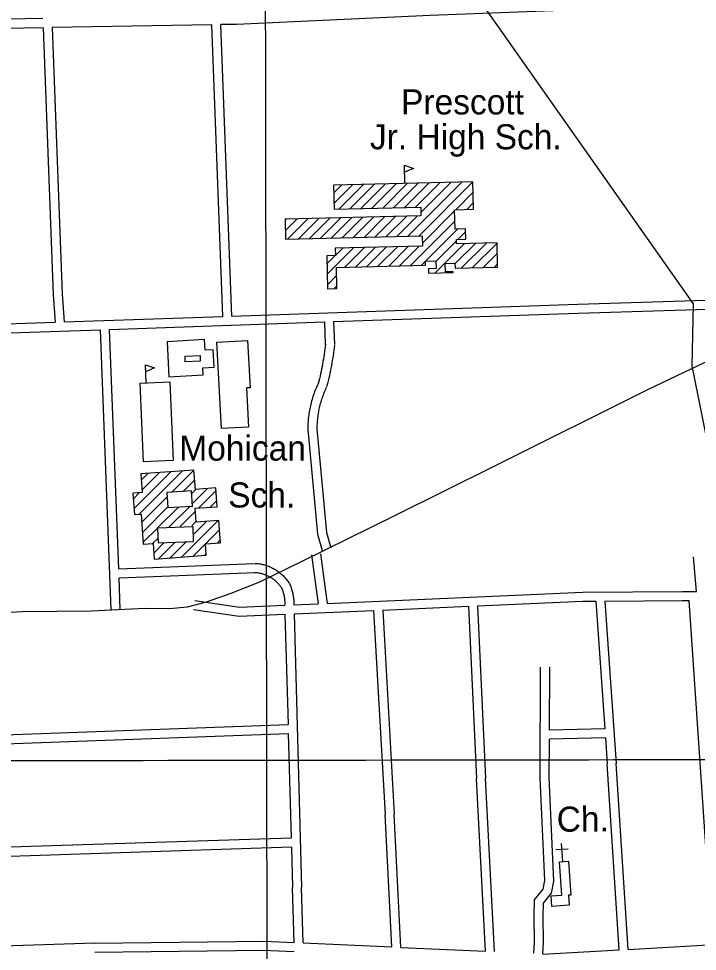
# Model space of a CAD drawing. Extents: x 3313447 to 3351316, y 703786 to 729172.
# Drawn here: x 3337761 to 3340009, y 720684 to 723772 of the extents above; entities that cross this region are included whole.
import ezdxf

# ---------------------------------------------------------------- set-up
doc = ezdxf.new("R2010")
doc.units = 0
for name, color, linetype in [('V-BLDG-IDEN', 7, 'Continuous'), ('V-BLDG-OTLN', 7, 'Continuous'), ('V-GRID-MAJR', 7, 'Continuous'), ('V-ROAD-CNTR', 7, 'Continuous'), ('V-SITE-OTLN', 7, 'Continuous'), ('V-SITE-OTLN-IDEN', 7, 'Continuous'), ('V-TOPO-SHOR', 7, 'Continuous')]:
    doc.layers.add(name, color=color, linetype=linetype)

msp = doc.modelspace()

# ---------------------------------------------------------------- linework, layer by layer
at = {"layer": 'V-BLDG-OTLN'}
for p, q in [((3339040.3880000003, 723226.278), (3339038.924, 723286.26)), ((3339038.924, 723286.26), (3339069.197, 723275.444)), ((3339039.488, 723263.165), (3339038.924, 723286.26)), ((3339069.197, 723275.444), (3339039.488, 723263.165)), ((3339265.8850000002, 723231.781), (3338803.961, 723220.5079999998)), ((3338803.961, 723220.5079999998), (3338805.906, 723140.8279999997)), ((3338804.59, 723194.75), (3338831.008, 723221.1680000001)), ((3338805.432, 723160.237), (3338867.248, 723222.052)), ((3338821.7660000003, 723141.215), (3338903.487, 723222.937)), ((3338858.006, 723142.1), (3338939.727, 723223.821)), ((3338894.2460000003, 723142.984), (3338975.967, 723224.706)), ((3338930.486, 723143.8690000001), (3339012.207, 723225.59)), ((3338966.7260000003, 723144.754), (3339048.447, 723226.475)), ((3339002.966, 723145.638), (3339084.686, 723227.359)), ((3339039.2060000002, 723146.523), (3339120.926, 723228.243)), ((3339049.861, 723051.112), (3339229.645, 723230.897)), ((3339075.4450000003, 723147.407), (3339157.166, 723229.128)), ((3339086.1010000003, 723051.997), (3339265.8850000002, 723231.781)), ((3339093.114, 723129.721), (3339193.406, 723230.012)), ((3339268.098, 723140.6659999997), (3339265.8850000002, 723231.781)), ((3339208.682, 723139.223), (3339266.723, 723197.264)), ((3338805.906, 723140.8279999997), (3339092.6720000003, 723147.828)), ((3339092.6720000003, 723147.828), (3339093.367, 723119.3470000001)), ((3339244.918, 723140.103), (3339267.562, 723162.747)), ((3339093.367, 723119.3470000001), (3338643.6010000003, 723108.372)), ((3338868.663, 723046.691), (3338937.5160000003, 723115.544)), ((3338904.903, 723047.576), (3338973.756, 723116.4280000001)), ((3338941.142, 723048.46), (3339009.995, 723117.313)), ((3338977.382, 723049.344), (3339046.235, 723118.197)), ((3339013.622, 723050.228), (3339082.475, 723119.081)), ((3339098.284, 723028.8250000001), (3339204.943, 723135.483)), ((3339204.8540000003, 723139.13), (3339268.098, 723140.6659999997)), ((3339206.423, 723074.5589999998), (3339204.8540000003, 723139.13)), ((3338643.6010000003, 723108.3719999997), (3338645.239, 723041.2399999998)), ((3338643.694, 723104.5650000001), (3338647.599, 723108.47)), ((3338644.536, 723070.051), (3338683.838, 723109.354)), ((3338651.2260000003, 723041.386), (3338720.078, 723110.238)), ((3338687.466, 723042.27), (3338756.318, 723111.122)), ((3338723.705, 723043.155), (3338792.557, 723112.007)), ((3338759.9450000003, 723044.039), (3338828.7970000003, 723112.8910000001)), ((3338796.184, 723044.9230000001), (3338865.037, 723113.775)), ((3338832.424, 723045.807), (3338901.276, 723114.66)), ((3339059.165, 722954.35), (3339205.781, 723100.9670000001)), ((3339108.93, 722968.76), (3339214.936, 723074.7660000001)), ((3339240.961, 723075.398), (3339206.423, 723074.5589999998)), ((3339215.99, 723040.464), (3339241.197, 723065.672)), ((3339241.794, 723041.0909999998), (3339240.961, 723075.398)), ((3338645.239, 723041.2399999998), (3339097.7120000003, 723052.28)), ((3339097.7120000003, 723052.28), (3339098.5330000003, 723018.634)), ((3339140.5670000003, 722929.687), (3339237.71, 723026.83)), ((3339142.998, 722967.4720000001), (3339211.472, 723035.947)), ((3339206.269, 722960.033), (3339273.947, 723027.711)), ((3339211.365, 723040.3519999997), (3339241.794, 723041.0909999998)), ((3339211.7090000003, 723026.197), (3339211.365, 723040.3519999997)), ((3339345.642, 723029.4559999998), (3339211.7090000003, 723026.197)), ((3339227.187, 722945.596), (3339310.185, 723028.593)), ((3339263.424, 722946.478), (3339345.66, 723028.713)), ((3339347.611, 722948.5260000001), (3339345.642, 723029.4559999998)), ((3338782.705, 722925.378), (3338870.394, 723013.067)), ((3339098.5330000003, 723018.634), (3338809.427, 723011.579)), ((3338809.427, 723011.579), (3338810.0160000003, 722987.422)), ((3338810.001, 722988.029), (3338834.154, 723012.182)), ((3338841.737, 722949.054), (3338906.634, 723013.951)), ((3338877.975, 722949.937), (3338942.873, 723014.835)), ((3338914.213, 722950.819), (3338979.113, 723015.72)), ((3338950.451, 722951.702), (3339015.353, 723016.604)), ((3338986.6890000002, 722952.585), (3339051.593, 723017.4890000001)), ((3339022.927, 722953.468), (3339087.832, 723018.373)), ((3339299.661, 722947.359), (3339346.5, 722994.198)), ((3338810.0160000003, 722987.422), (3338781.21, 722986.7199999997)), ((3338781.21, 722986.7199999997), (3338783.87, 722877.5659999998)), ((3338781.864, 722959.892), (3338809.378, 722987.406)), ((3339095.403, 722955.233), (3339108.719, 722968.549)), ((3339108.714, 722968.7549999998), (3339142.946, 722969.588)), ((3339109.035, 722955.5650000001), (3339108.714, 722968.7549999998)), ((3339142.946, 722969.588), (3339143.569, 722944.005)), ((3339173.735, 722961.3189999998), (3339206.218, 722962.11)), ((3339174.4250000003, 722932.9789999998), (3339173.735, 722961.3189999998)), ((3339206.218, 722962.11), (3339206.632, 722945.096)), ((3338813.41, 722948.3640000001), (3339109.035, 722955.5650000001)), ((3338815.116, 722878.327), (3338813.41, 722948.3640000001)), ((3339143.569, 722944.005), (3339118.364, 722943.3910000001)), ((3339118.364, 722943.3910000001), (3339118.711, 722929.1539999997)), ((3339118.377, 722942.8520000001), (3339118.93, 722943.405)), ((3339118.711, 722929.1539999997), (3339200.333, 722931.1429999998)), ((3339200.273, 722933.608), (3339174.4250000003, 722932.9789999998)), ((3339176.806, 722930.5700000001), (3339179.335, 722933.098)), ((3339200.333, 722931.1429999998), (3339200.273, 722933.608)), ((3339206.632, 722945.096), (3339347.611, 722948.5260000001)), ((3339335.898, 722948.241), (3339347.34, 722959.682)), ((3338783.546, 722890.863), (3338814.0670000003, 722921.385)), ((3338783.87, 722877.5659999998), (3338815.116, 722878.327)), ((3338806.147, 722878.109), (3338814.9080000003, 722886.87)), ((3338183.29, 722565.714), (3338180.794, 722625.662)), ((3338143.163, 722149.573), (3338265.234, 722271.644)), ((3338160.139, 722131.194), (3338303.41, 722274.464)), ((3338166.865, 722243.986), (3338188.882, 722266.002)), ((3338169.298, 722211.063), (3338227.058, 722268.823)), ((3338267.254, 722202.954), (3338341.586, 722277.285)), ((3338304.94, 722205.284), (3338344.018, 722244.362)), ((3338140.73, 722182.495), (3338160.161, 722201.926)), ((3338168.188, 722103.887), (3338253.654, 722189.354)), ((3338332.807, 722197.797), (3338348.272, 722213.261)), ((3338334.867, 722164.501), (3338386.449, 722216.082)), ((3338357.115, 722151.393), (3338414.921, 722209.199)), ((3338258.654, 722088.2880000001), (3338328.572, 722158.207)), ((3338395.291, 722154.214), (3338417.3540000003, 722176.277)), ((3338170.6210000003, 722070.964), (3338255.713, 722156.058)), ((3338220.99, 722085.98), (3338290.887, 722155.877)), ((3338296.3170000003, 722090.596), (3338346.486, 722140.764)), ((3338300.772, 721988.983), (3338422.171, 722110.382)), ((3338333.981, 722092.905), (3338348.919, 722107.841)), ((3338338.801, 722062.3690000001), (3338383.994, 722107.561)), ((3338173.053, 722038.042), (3338220.39, 722085.38)), ((3338379.792, 722032.648), (3338425.994, 722078.851)), ((3338204.36, 722033.993), (3338222.431, 722052.0650000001)), ((3338208.177, 722002.455), (3338241.9420000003, 722036.221)), ((3338224.419, 721983.3420000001), (3338279.606, 722038.529)), ((3338262.596, 721986.1630000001), (3338317.269, 722040.837)), ((3338417.969, 722035.469), (3338428.427, 722045.9280000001)), ((3338338.948, 721991.804), (3338379.612, 722032.469)), ((3338377.1240000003, 721994.625), (3338382.045, 721999.546))]:
    msp.add_line(p, q, dxfattribs=at)
for points in [[(3338258.696, 722585.943), (3338371.915, 722592.2440000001), (3338370.591, 722616.025), (3338407.987, 722618.107), (3338404.788, 722675.572), (3338378.68, 722674.1190000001), (3338376.74, 722708.969), (3338252.234, 722702.039)], [(3338432.233, 722414.606), (3338416.89, 722700.888), (3338519.3910000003, 722706.381), (3338527.7770000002, 722549.898), (3338515.1720000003, 722549.2220000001), (3338522.132, 722419.427)], [(3338312.6890000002, 722635.403), (3338311.977, 722654.186), (3338361.572, 722656.066), (3338362.284, 722637.283)], [(3338180.794, 722625.662), (3338211.2490000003, 722615.3690000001), (3338181.755, 722602.58)], [(3338163.833, 722564.904), (3338261.799, 722568.983), (3338272.65, 722308.377), (3338174.684, 722304.2980000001)], [(3338341.586, 722277.285), (3338165.367, 722264.265), (3338169.92, 722202.647), (3338139.407, 722200.392), (3338144.606, 722130.046), (3338166.137, 722131.637), (3338173.521, 722031.714), (3338205.839, 722034.1020000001), (3338209.67, 721982.252), (3338382.38, 721995.013), (3338379.6, 722032.634), (3338429.139, 722036.295), (3338423.656, 722110.492), (3338349.13, 722104.985), (3338345.7630000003, 722150.554), (3338418.856, 722155.955), (3338414.261, 722218.137), (3338346.327, 722213.117)], [(3338251.807, 722203.357), (3338254.6950000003, 722153.305), (3338336.571, 722158.029), (3338333.683, 722208.081)], [(3338221.006, 722084.966), (3338222.931, 722035.876), (3338340.406, 722040.483), (3338338.481, 722089.572)], [(3339582.7830000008, 720982.2589999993), (3339590.0900000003, 720870.0329999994), (3339582.3260000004, 720869.5269999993), (3339584.482000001, 720836.4389999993), (3339526.624000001, 720832.6689999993), (3339524.3610000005, 720867.4009999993), (3339559.6520000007, 720869.6999999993), (3339552.4480000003, 720980.2829999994)]]:
    msp.add_lwpolyline(points, close=True, dxfattribs=at)
at = {"layer": 'V-GRID-MAJR'}
for points in [[(3338592.622, 715255.138), (3338582.924, 721316.8), (3338573.2260000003, 727378.493), (3338573.221, 727381.546)], [(3317583.083, 721289.311), (3322833.044, 721295.0380000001), (3328083.005, 721301.528), (3333332.965, 721308.783), (3338582.924, 721316.8), (3343832.882, 721325.582), (3349082.838, 721335.127), (3349082.839, 721335.127)]]:
    msp.add_spline(points, degree=3, dxfattribs=at)
at = {"layer": 'V-ROAD-CNTR'}
for points in [[(3340580.9688005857, 723838.4652960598), (3339123.508715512, 723781.7274095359), (3338482.077998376, 723752.832467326), (3338430.9091007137, 723751.9424691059)], [(3337840.5262814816, 723771.6764296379), (3337132.6186973, 723759.3624542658), (3336602.5687574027, 723736.0645008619), (3336585.925790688, 723736.7514994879), (3336535.02989248, 723746.95547908)], [(3337841.669279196, 723741.6924896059), (3337133.53869546, 723729.3745142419), (3336602.608757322, 723706.0365609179), (3336582.3357978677, 723706.873559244), (3336529.131904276, 723717.5415379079)], [(3337841.6682791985, 723741.693489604), (3337875.3552118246, 722857.497258), (3337881.2172001, 722766.8354393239)], [(3338400.9081607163, 723751.42047015), (3337871.6702191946, 723742.2144885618)], [(3337871.6702191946, 723742.2144885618), (3337905.319151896, 722859.03725492), (3337911.213140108, 722767.865437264)], [(3338436.8820887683, 722785.92740114), (3338400.907160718, 723751.4194701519)], [(3338466.865028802, 722786.95739908), (3338430.9081007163, 723751.9424691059)], [(3337468.277025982, 721790.7733914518), (3337772.1244182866, 721808.6523556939), (3338002.5039575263, 721810.800351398), (3338178.7856049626, 721819.742333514), (3338260.5544414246, 721818.9143351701), (3338320.497321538, 721824.875323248), (3338382.937196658, 721841.090290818), (3338464.987032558, 721869.208234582), (3338559.9158427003, 721907.68415763), (3338699.9785625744, 721975.802021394), (3339006.8669487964, 722126.9877190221), (3339336.101290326, 722289.7073935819), (3339845.609271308, 722544.2728844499), (3340181.2895999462, 722703.949565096), (3340326.089310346, 722776.6114197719), (3340436.44208964, 722815.7943414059), (3340534.78689295, 722839.094294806), (3340691.3325798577, 722844.289284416), (3341047.4898675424, 722851.2112705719), (3341538.0418864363, 722871.8332293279), (3341850.0692623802, 722878.463216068), (3342568.3918257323, 722904.205164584)], [(3338466.864028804, 722786.9583990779), (3339613.032736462, 722826.341320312), (3340531.410899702, 722855.429262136)], [(3338803.6393552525, 722768.5124359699), (3339614.022734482, 722796.35738028), (3340113.5647353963, 722812.179348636)], [(3337911.21214011, 722767.865437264), (3338436.8820887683, 722785.9284011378)], [(3336229.814502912, 722728.2685164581), (3336276.071410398, 722712.446548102), (3336332.7322970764, 722713.6285457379), (3337881.2172001, 722766.8354393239)], [(3338062.0518384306, 722743.030486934), (3338773.657415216, 722767.4824380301)], [(3338773.658415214, 722767.4824380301), (3338776.6714091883, 722691.7365895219)], [(3338803.641355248, 722768.5124359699), (3338806.647349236, 722692.928587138)], [(3337664.555633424, 722729.3725142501), (3338032.0698983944, 722742.000488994)], [(3338067.589827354, 721814.2883444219), (3338032.070898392, 722741.999488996)], [(3338092.409777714, 721950.166072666), (3338062.052838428, 722743.030486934)], [(3338776.746409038, 722693.9445851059), (3338775.8474108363, 722685.6326017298), (3338774.879412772, 722677.4026181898), (3338773.832414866, 722669.180634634), (3338772.707417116, 722660.9696510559), (3338771.5044195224, 722652.7686674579), (3338770.224422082, 722644.579683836), (3338768.866424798, 722636.4037001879), (3338767.43042767, 722628.241716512), (3338765.917430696, 722620.091732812), (3338764.327433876, 722611.9567490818), (3338762.66043721, 722603.8387653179), (3338760.9164406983, 722595.7377815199), (3338759.0944443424, 722587.6517976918), (3338757.1974481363, 722579.583813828), (3338755.223452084, 722571.5338299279), (3338753.1654562, 722563.4738460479), (3338752.966456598, 722562.713847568)], [(3338806.5723493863, 722690.720591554), (3338805.659351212, 722682.2686084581), (3338804.6573532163, 722673.7546254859), (3338803.574355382, 722665.250642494), (3338802.4113577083, 722656.755659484), (3338801.166360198, 722648.274676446), (3338799.8423628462, 722639.8056933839), (3338798.438365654, 722631.3477103), (3338796.9523686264, 722622.9037271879), (3338795.387371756, 722614.4757440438), (3338793.743375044, 722606.06276087), (3338792.0183784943, 722597.6647776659), (3338790.2143821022, 722589.2837944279), (3338788.33038587, 722580.919811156), (3338786.3673897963, 722572.575827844), (3338784.32539388, 722564.249844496), (3338782.211398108, 722555.9718610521), (3338781.992398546, 722555.131862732)], [(3338753.979454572, 722565.4598420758), (3338751.7024591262, 722560.7588514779), (3338749.448463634, 722555.9158611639), (3338747.271467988, 722551.035870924), (3338745.17047219, 722546.12288075), (3338743.148476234, 722541.1788906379), (3338741.2024801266, 722536.2019005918), (3338739.33548386, 722531.1969106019), (3338737.5474874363, 722526.163920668), (3338735.8364908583, 722521.099930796), (3338734.2064941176, 722516.01294097), (3338732.6574972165, 722510.901951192), (3338731.186500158, 722505.7649614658), (3338729.7975029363, 722500.604971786), (3338728.4885055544, 722495.4259821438), (3338727.261508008, 722490.225992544), (3338726.1165102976, 722485.007002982), (3338725.0525124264, 722479.7720134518), (3338724.071514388, 722474.5200239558), (3338723.1715161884, 722469.2550344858), (3338722.354517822, 722463.9730450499), (3338721.621519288, 722458.681055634), (3338720.97052059, 722453.380066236), (3338720.402521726, 722448.0670768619), (3338719.918522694, 722442.7450875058), (3338719.518523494, 722437.4190981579), (3338719.20052413, 722432.086108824), (3338718.9655246, 722426.7481194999), (3338718.816524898, 722421.407130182), (3338718.749525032, 722416.0861408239), (3338718.751525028, 722412.5771478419)], [(3338780.979400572, 722552.385868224), (3338778.8044049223, 722547.8928772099), (3338776.7484090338, 722543.4738860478), (3338774.763413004, 722539.025894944), (3338772.848416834, 722534.5449039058), (3338771.002420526, 722530.034912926), (3338769.228424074, 722525.4979219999), (3338767.5254274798, 722520.930931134), (3338765.8934307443, 722516.3399403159), (3338764.334433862, 722511.723949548), (3338762.8484368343, 722507.0829588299), (3338761.433439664, 722502.4199681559), (3338760.0924423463, 722497.734977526), (3338758.82544488, 722493.030986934), (3338757.632447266, 722488.3059963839), (3338756.513449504, 722483.5640058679), (3338755.4684515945, 722478.8050153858), (3338754.498453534, 722474.030024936), (3338753.603455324, 722469.2400345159), (3338752.783456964, 722464.435044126), (3338752.0384584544, 722459.6210537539), (3338751.369459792, 722454.795063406), (3338750.776460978, 722449.9580730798), (3338750.258462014, 722445.1130827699), (3338749.816462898, 722440.261092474), (3338749.45046363, 722435.4011021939), (3338749.16046421, 722430.536111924), (3338748.947464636, 722425.6701216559), (3338748.81046491, 722420.799131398), (3338748.749465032, 722415.9061411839), (3338748.7514650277, 722412.595147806)], [(3338718.8155249, 722411.2001505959), (3338750.949460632, 722064.81884336), (3338766.1944301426, 722011.4119501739)], [(3338748.687465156, 722413.9721450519), (3338780.5634014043, 722070.3688322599), (3338795.042372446, 722019.6459337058)], [(3338730.941500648, 721996.3529802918), (3338752.978456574, 721834.5993037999)], [(3338760.667441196, 722000.4029721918), (3338783.077396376, 721835.9063011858)], [(3340006.72294908, 721875.3292223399), (3339996.2249700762, 721989.91899316)], [(3338092.409777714, 721950.167072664), (3338542.623877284, 721968.3990361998)], [(3338544.143874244, 721968.383036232), (3338547.5148675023, 721968.1780366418), (3338551.0658604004, 721967.871037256), (3338554.6078533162, 721967.477038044), (3338558.1418462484, 721966.993039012), (3338561.6608392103, 721966.4200401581), (3338565.1628322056, 721965.7590414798), (3338568.6478252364, 721965.012042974), (3338572.1148183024, 721964.1760446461), (3338575.559811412, 721963.2530464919), (3338578.977804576, 721962.2450485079), (3338582.369797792, 721961.152050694), (3338585.7347910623, 721959.97405305), (3338589.0687843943, 721958.7110555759), (3338592.369777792, 721957.3650582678), (3338595.63577126, 721955.938061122), (3338598.8657648, 721954.428064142), (3338602.056758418, 721952.838067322), (3338605.2077521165, 721951.1680706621), (3338608.3137459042, 721949.420074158), (3338611.37573978, 721947.5950778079), (3338614.3897337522, 721945.6930816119), (3338617.3577278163, 721943.7170855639), (3338620.273721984, 721941.666089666), (3338623.137716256, 721939.543093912), (3338625.947710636, 721937.3480983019), (3338628.701705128, 721935.0841028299), (3338631.397699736, 721932.7511074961), (3338634.033694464, 721930.352112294), (3338636.6086893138, 721927.8881172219), (3338639.122684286, 721925.3591222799), (3338641.57067939, 721922.7681274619), (3338643.953674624, 721920.1181327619), (3338646.27066999, 721917.406138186), (3338648.517665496, 721914.6381437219), (3338650.6946611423, 721911.8151493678), (3338652.798656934, 721908.9391551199), (3338654.8316528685, 721906.0111609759), (3338656.758649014, 721903.0811668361), (3338657.4186476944, 721902.0371689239)], [(3338093.5567754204, 721920.1891326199), (3338543.837874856, 721938.4230961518)], [(3338097.567767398, 721815.4363421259), (3338093.5567754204, 721920.188132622)], [(3338542.3178778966, 721938.43909612), (3338545.3128719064, 721938.2560964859), (3338548.1158663, 721938.0150969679), (3338550.909860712, 721937.7030975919), (3338553.6958551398, 721937.321098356), (3338556.4708495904, 721936.8700992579), (3338559.234844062, 721936.3491002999), (3338561.9858385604, 721935.758101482), (3338564.718833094, 721935.100102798), (3338567.4338276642, 721934.3731042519), (3338570.131822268, 721933.577105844), (3338572.8098169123, 721932.71410757), (3338575.4628116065, 721931.7841094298), (3338578.092806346, 721930.7891114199), (3338580.697801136, 721929.727113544), (3338583.27579598, 721928.6001157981), (3338585.821790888, 721927.4101181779), (3338588.3387858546, 721926.1561206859), (3338590.823780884, 721924.838123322), (3338593.273775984, 721923.4601260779), (3338595.689771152, 721922.0191289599), (3338598.069766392, 721920.5191319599), (3338600.409761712, 721918.9591350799), (3338602.709757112, 721917.342138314), (3338604.969752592, 721915.6671416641), (3338607.1857481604, 721913.9361451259), (3338609.3577438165, 721912.1501486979), (3338611.483739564, 721910.311152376), (3338613.563735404, 721908.418156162), (3338615.596731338, 721906.472160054), (3338617.5787273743, 721904.4791640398), (3338619.51072351, 721902.4341681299), (3338621.3917197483, 721900.342172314), (3338623.216716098, 721898.206176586), (3338624.989712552, 721896.022180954), (3338626.706709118, 721893.7951854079), (3338628.368705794, 721891.5251899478), (3338629.9717025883, 721889.2151945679), (3338631.5486994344, 721886.815199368), (3338632.0726983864, 721885.98920102)], [(3338631.0547004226, 721887.8851972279), (3338632.3216978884, 721885.0542028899), (3338633.449695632, 721882.361208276), (3338634.5116935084, 721879.641213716), (3338635.50569152, 721876.8982192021), (3338636.433689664, 721874.1302247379), (3338637.2936879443, 721871.3402303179), (3338638.0856863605, 721868.531235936), (3338638.8096849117, 721865.7032415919), (3338639.4626836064, 721862.8612472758), (3338640.046682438, 721859.999253), (3338640.5626814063, 721857.1252587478), (3338641.0066805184, 721854.2432645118), (3338641.38067977, 721851.3452703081), (3338641.684679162, 721848.442276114), (3338641.917678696, 721845.53428193), (3338642.0796783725, 721842.6182877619), (3338642.1716781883, 721839.7012935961), (3338642.1906781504, 721836.7712994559), (3338642.1486782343, 721834.10930478)], [(3338658.436645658, 721900.1411727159), (3338659.853642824, 721896.976179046), (3338661.261640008, 721893.611185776), (3338662.589637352, 721890.211192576), (3338663.833634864, 721886.7801994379), (3338664.9936325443, 721883.320206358), (3338666.0696303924, 721879.8322133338), (3338667.059628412, 721876.31922036), (3338667.963626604, 721872.783227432), (3338668.782624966, 721869.223234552), (3338669.512623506, 721865.6492417), (3338670.1566222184, 721862.0592488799), (3338670.7126211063, 721858.4492561), (3338671.18062017, 721854.831263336), (3338671.56061941, 721851.2022705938), (3338671.851618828, 721847.562277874), (3338672.0536184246, 721843.920285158), (3338672.167618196, 721840.271292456), (3338672.192618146, 721836.633299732), (3338672.1446182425, 721833.633305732)], [(3338783.076396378, 721835.9063011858), (3339629.25870401, 721872.6552276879), (3339959.5130435, 721875.6552216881), (3340006.72294908, 721875.330222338)], [(3338344.357273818, 721845.335282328), (3338492.552977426, 721823.2893264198), (3338642.2536780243, 721829.791313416)], [(3338642.152678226, 721833.455306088), (3338642.2546780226, 721829.791313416)], [(3338672.14061825, 721834.2873044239), (3338672.229618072, 721831.093310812)], [(3338672.2276180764, 721831.092310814), (3338752.977456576, 721834.5993037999)], [(3338966.7650290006, 721813.8553452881), (3339251.213460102, 721826.20932058)], [(3339251.213460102, 721826.2083205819), (3339277.713407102, 721255.5604618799)], [(3339281.18440016, 721827.5103179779), (3339630.0467024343, 721842.6612876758), (3339672.6716171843, 721843.048286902)], [(3339281.185400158, 721827.5103179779), (3339307.681347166, 721256.952459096)], [(3339672.6716171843, 721843.0492868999), (3339702.520557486, 721420.3631322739)], [(3339702.7255570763, 721843.321286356), (3339959.5450434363, 721845.655281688), (3339981.4439996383, 721845.5042819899)], [(3339702.726557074, 721843.3222863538), (3339740.6564812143, 721306.2093605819)], [(3340058.8908447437, 720706.2765604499), (3339981.444999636, 721845.5032819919)], [(3338339.943282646, 721815.661341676), (3338490.982980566, 721793.193386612), (3338643.0866763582, 721799.7983734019)], [(3338643.0866763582, 721799.8003733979), (3338653.2256560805, 721434.72010356)], [(3338673.0616164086, 721801.1003707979), (3338936.7910889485, 721812.55434789)], [(3338673.062616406, 721801.101370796), (3338698.208566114, 720895.6411817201)], [(3338936.7920889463, 721812.55434789), (3338974.78001297, 721136.8046993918)], [(3338966.7660289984, 721813.8563452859), (3339004.731953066, 721138.4886960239)], [(3339467.8140269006, 720677.308618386), (3339469.57902337, 720714.0515448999), (3339468.06902639, 720801.870369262), (3339469.1190242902, 720854.7202635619), (3339498.2509660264, 720889.447194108), (3339503.402955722, 720918.5671358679), (3339488.449985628, 721258.6164557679), (3339489.9139827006, 721624.445724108)], [(3339519.081924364, 721416.5791398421), (3339519.9139227, 721624.3257243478)], [(3337651.984658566, 721398.7281755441), (3338653.2256560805, 721434.72010356)], [(3339702.520557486, 721420.3631322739), (3339519.0829243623, 721416.5801398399)], [(3337652.8876567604, 721368.741235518), (3338654.058654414, 721404.7301635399)], [(3338654.058654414, 721404.731163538), (3338663.6686351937, 721058.699855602)], [(3339497.785966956, 720675.9686210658), (3339499.590963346, 720713.5895458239), (3339498.0749663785, 720801.8303693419), (3339498.9029647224, 720843.54628591), (3339526.3929097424, 720876.317220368), (3339533.51889549, 720916.5891398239), (3339518.451925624, 721259.216454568), (3339518.9619246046, 721386.5701998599)], [(3339704.636553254, 721390.4001922), (3339518.962924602, 721386.571199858)], [(3339704.636553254, 721390.401192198), (3339710.7305410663, 721304.09536481)], [(3339750.065462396, 720688.6935956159), (3339710.7245410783, 721304.19536461)], [(3339780.0194024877, 720690.3715922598), (3339740.6624812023, 721306.109360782)], [(3339307.121348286, 720684.490604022), (3339277.717407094, 721255.4854620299)], [(3339337.230288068, 720683.144606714), (3339307.6773471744, 721257.027458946)], [(3338996.8869687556, 720698.3585762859), (3338974.77501298, 721136.8916992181)], [(3339026.992908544, 720697.01157898), (3339004.7369530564, 721138.401696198)], [(3338663.669635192, 721058.699855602), (3337663.2046361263, 721026.144920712)], [(3338664.502633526, 721028.71091558), (3337664.106634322, 720996.1579806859)], [(3338664.5016335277, 721028.7119155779), (3338668.22062609, 720894.809183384)], [(3338673.0526164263, 720712.8335473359), (3338668.219626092, 720894.827183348)], [(3338703.098556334, 720711.489550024), (3338698.209566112, 720895.623181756)], [(3338012.680937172, 720710.86155128), (3337673.020616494, 720700.0795728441)], [(3338012.9839365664, 720710.8685512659), (3338572.756817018, 720717.317538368), (3338673.0516164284, 720712.834547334)], [(3338703.0975563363, 720711.49155002), (3338996.8869687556, 720698.3585762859)], [(3339780.0184024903, 720690.372592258), (3340007.35794781, 720703.1045667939), (3340058.8898447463, 720706.2775604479)], [(3338013.329935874, 720680.8706112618), (3338572.258818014, 720687.309598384), (3338673.849614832, 720682.768607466)], [(3339026.992908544, 720697.0125789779), (3339307.120348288, 720684.4916040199)], [(3339497.7189670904, 720674.5636238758), (3339750.065462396, 720688.6955956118)]]:
    msp.add_lwpolyline(points, dxfattribs=at)
at = {"layer": 'V-SITE-OTLN'}
for p, q in [((3339580.7400000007, 721022.2109999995), (3339540.8250000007, 721019.6099999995)), ((3339563.3830000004, 720980.9949999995), (3339559.482000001, 721040.8679999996))]:
    msp.add_line(p, q, dxfattribs=at)
at = {"layer": 'V-TOPO-SHOR'}
msp.add_lwpolyline([(3338793.3835023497, 727381.8658871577), (3338575.435, 727199.518), (3338479.91, 726830.313), (3338509.3540000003, 726448.819), (3338536.343, 726100.622), (3338560.855, 725798.897), (3338580.555, 725502.023), (3338860.392, 724822.638), (3339007.563, 724457.983), (3339488.63, 724174.343), (3339301.779, 723811.9230000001), (3339995.4790000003, 722827.99), (3339991.0100000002, 722622.645), (3340087.928, 722139.985), (3340667.223, 722064.633), (3341575.994, 721848.327), (3342002.083, 721423.806), (3342079.149, 721327.511), (3342175.4990000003, 721197.952), (3342305.488, 721073.307), (3342411.325, 721019.377), (3345511.794, 720876.3470000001)], dxfattribs=at)

# ---------------------------------------------------------------- texts
at = {"layer": 'V-BLDG-IDEN'}
for s, p in [('Prescott', (3339027.6179072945, 723454.5830638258)), ('Jr. High Sch.', (3338924.474113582, 723339.0792948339)), ('Mohican', (3338292.9583766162, 722308.3533562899)), ('Sch.', (3338455.047052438, 722153.2276665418))]:
    msp.add_text(s, height=82.99983200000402, dxfattribs=at).set_placement(p)
at = {"layer": 'V-SITE-OTLN-IDEN'}
msp.add_text('Ch.', height=82.99983200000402, rotation=0.3994610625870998, dxfattribs=at).set_placement((3339543.461875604, 721079.6498137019))

doc.saveas('drawing.dxf')
